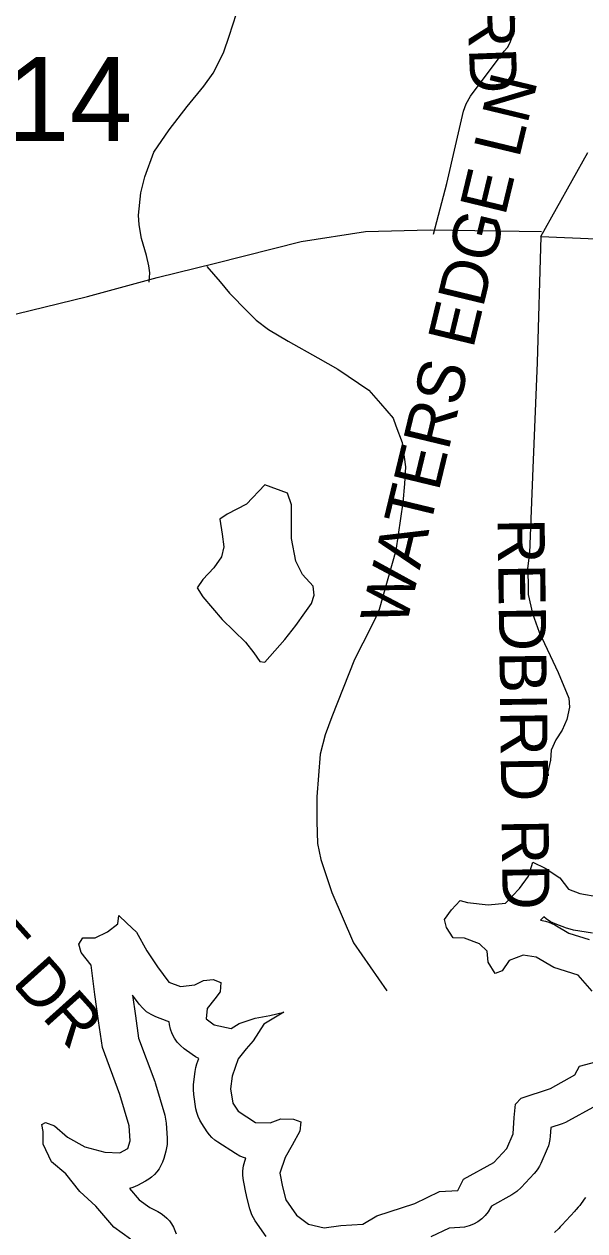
# Model space of a CAD drawing. Extents: x 1950930 to 2061844, y 904556 to 1017002.
# Drawn here: x 1972580 to 1973712, y 998263 to 1000699 of the extents above; entities that cross this region are included whole.
import ezdxf

# ---------------------------------------------------------------- set-up
doc = ezdxf.new("R2010")
doc.units = 0
for name, color, linetype in [('Exist Hydrographic Buffer Line', 7, 'Continuous'), ('Exist Hydrographic Lake Shore', 7, 'Continuous'), ('Exist Hydrographic Misc Water Feature', 7, 'Continuous'), ('Exist Road Non-System Type 51', 7, 'Continuous'), ('Exist Road Non-System Type 51 Label', 7, 'Continuous'), ('Exist Road Secondary Type 51 Attributed', 7, 'Continuous'), ('Exist Road Secondary Type 51 Number Label', 7, 'Continuous')]:
    doc.layers.add(name, color=color, linetype=linetype)

msp = doc.modelspace()

# ---------------------------------------------------------------- linework, layer by layer
at = {"layer": 'Exist Hydrographic Buffer Line'}
for points in [[(1973727.8, 998863.4), (1973689.7, 998869.9), (1973682.6, 998871.5), (1973675.6, 998873.8), (1973652.8, 998882.5), (1973643.3, 998886.9), (1973634.6, 998892.5), (1973629.6, 998896.7), (1973622.9, 998889.8), (1973626.4, 998889.2), (1973633, 998887.8), (1973639.4, 998885.8), (1973645.6, 998883.3), (1973651.5, 998880.2), (1973680.3, 998863.6), (1973721.4, 998850.8)], [(1973068.6, 998251.5), (1973046.8, 998283.1), (1973043.3, 998288.8), (1973040.2, 998294.8), (1973037.7, 998301.1), (1973035.8, 998307.5), (1973029.3, 998333.7), (1973028.9, 998335.4), (1973028.5, 998337.1), (1973023, 998364.4), (1973021.7, 998374.2), (1973021.8, 998384.1), (1973023.1, 998394), (1973025.7, 998403.5), (1973027.7, 998409.4), (1973025, 998410.1), (1973015.6, 998413.7), (1973006.8, 998418.6), (1972971.4, 998441.5), (1972965.2, 998446), (1972959.5, 998451.1), (1972954.3, 998456.7), (1972949.7, 998462.9), (1972938.8, 998479.2), (1972934.7, 998486.3), (1972931.3, 998493.7), (1972928.8, 998501.5), (1972927.1, 998509.4), (1972922.8, 998537.8), (1972921.9, 998548.1), (1972922.5, 998558.5), (1972925.7, 998584.6), (1972927.1, 998592.3), (1972929.2, 998599.7), (1972933, 998610.7), (1972926.3, 998614.2), (1972919.8, 998618.5), (1972903.5, 998630.4), (1972896, 998636.7), (1972889.4, 998643.9), (1972883.8, 998651.9), (1972879.3, 998660.6), (1972875.9, 998669.7), (1972873.8, 998679.3), (1972873.3, 998684.9), (1972868.9, 998686.2), (1972846, 998695), (1972836.4, 998699.4), (1972827.5, 998705.2), (1972819.6, 998712.1), (1972812.7, 998720.1), (1972798.9, 998738.5), (1972804.8, 998697.1), (1972811.2, 998651.8), (1972843.8, 998564.5), (1972844.7, 998561.9), (1972845.5, 998559.4), (1972864, 998496.1), (1972865.9, 998488.3), (1972866.9, 998480.4), (1972869.1, 998449.8), (1972869.2, 998443.3), (1972868.8, 998436.8), (1972867.9, 998430.3), (1972866.4, 998423.9), (1972862, 998408.7), (1972859.6, 998401.5), (1972856.5, 998394.7), (1972852.7, 998388.2), (1972848.2, 998382.1), (1972843.2, 998376.5), (1972837.7, 998371.4), (1972831.7, 998366.9), (1972825.2, 998363.1), (1972808.9, 998354.4), (1972799.9, 998350.3), (1972793.1, 998348.3), (1972812.2, 998325.7), (1972834.2, 998310.1), (1972850.4, 998301.5), (1972856.9, 998297.7), (1972862.9, 998293.3), (1972868.4, 998288.3), (1972873.4, 998282.8), (1972877.8, 998276.9), (1972881.7, 998270.5), (1972884.8, 998263.7), (1972887.3, 998256.7)], [(1973728.4, 998512), (1973679.4, 998484.7), (1973673.2, 998481.6), (1973666.7, 998479.1), (1973643.8, 998471.5), (1973642.6, 998453.7), (1973641.9, 998447.2), (1973640.6, 998440.7), (1973638.8, 998434.4), (1973636.3, 998428.2), (1973623.3, 998398.8), (1973620.6, 998393.3), (1973617.4, 998388.1), (1973613.8, 998383.1), (1973609.9, 998378.4), (1973583.7, 998350.1), (1973574.9, 998341.9), (1973564.9, 998335.3), (1973523.6, 998312.4), (1973522, 998309.4), (1973517, 998301.2), (1973511, 998293.7), (1973504.1, 998287), (1973496.3, 998281.2), (1973487.9, 998276.5), (1973479, 998272.9), (1973469.6, 998270.5), (1973460.1, 998269.3), (1973438.2, 998268), (1973401.3, 998250.4)], [(1973713.4, 998330.4), (1973711, 998326.5), (1973708.4, 998322.8), (1973704.8, 998317.8), (1973702.1, 998314.1), (1973699.2, 998310.6), (1973695.2, 998305.9), (1973693.7, 998304.2), (1973692.2, 998302.5), (1973666, 998274.1), (1973662.9, 998270.9), (1973659.7, 998267.8), (1973650.9, 998259.6)]]:
    msp.add_lwpolyline(points, dxfattribs=at)
at = {"layer": 'Exist Hydrographic Lake Shore'}
for points in [[(1973726.9, 998746.5), (1973699.1, 998779.2), (1973650.1, 998794.5), (1973614.1, 998815.2), (1973588, 998819.6), (1973559.6, 998808.7), (1973545.5, 998787.9), (1973531.3, 998782.5), (1973517.1, 998805.4), (1973515, 998827.2), (1973499.7, 998842.5), (1973469.2, 998853.4), (1973446.3, 998854.5), (1973433.2, 998875.2), (1973428.9, 998891.5), (1973443.1, 998911.1), (1973460.5, 998929.7), (1973475.7, 998925.3), (1973517.1, 998921), (1973552, 998924.2), (1973580.3, 998953.7), (1973598.9, 998978.7), (1973607.6, 999007.1), (1973632.6, 998995.1), (1973662, 998975.5), (1973679.5, 998952.6), (1973702.4, 998943.9), (1973740.5, 998937.3)], [(1972618.8, 998438), (1972618.8, 998463), (1972615.6, 998477.2), (1972623.2, 998481.6), (1972641.7, 998475), (1972667.9, 998452.1), (1972702.7, 998432.5), (1972743, 998421.6), (1972773.5, 998420.5), (1972789.9, 998429.2), (1972794.2, 998444.5), (1972792.1, 998475), (1972773.5, 998538.3), (1972738.1, 998633.1), (1972730.5, 998686.5), (1972722.9, 998740), (1972715.8, 998798.8), (1972695.1, 998825), (1972690.7, 998841.4), (1972698.4, 998854.4), (1972723.4, 998854.4), (1972748.5, 998866.4), (1972769.2, 998882.8), (1972771.4, 998899.1), (1972787.7, 998883.9), (1972807.3, 998865.4), (1972828, 998828.3), (1972849.8, 998795.6), (1972872.7, 998765), (1972895.6, 998756.3), (1972925, 998759.6), (1972942.4, 998768.3), (1972962, 998770.5), (1972977.3, 998764), (1972976.2, 998745.4), (1972965.3, 998731.2), (1972950, 998711.6), (1972947.9, 998690.9), (1972964.2, 998678.9), (1972998, 998671.3), (1973014.3, 998681.1), (1973047, 998692), (1973076.4, 998697.5), (1973104.8, 998704), (1973064.4, 998680), (1973042.7, 998646.2), (1973028.5, 998629.9), (1973012.2, 998610.2), (1973000.2, 998575.3), (1972996.9, 998549.2), (1973001.3, 998520.8), (1973012.2, 998504.5), (1973047.6, 998481.6), (1973077, 998480.5), (1973098.8, 998489.2), (1973123.8, 998488.1), (1973139.1, 998482.7), (1973136.9, 998464.1), (1973121.6, 998435.8), (1973107.5, 998410.7), (1973096.6, 998379.1), (1973102, 998351.8), (1973108.6, 998325.7), (1973130.4, 998294.1), (1973154.3, 998276.6), (1973185.9, 998269), (1973219.7, 998273.3), (1973264.4, 998276.6), (1973292.7, 998293), (1973369, 998318), (1973419.1, 998342)], [(1973419.1, 998342), (1973455.6, 998344.2), (1973467.6, 998367.1), (1973528.6, 998400.9), (1973554.7, 998429.2), (1973567.8, 998458.7), (1973570, 998491.4), (1973572.2, 998518.7), (1973584.1, 998530.6), (1973643, 998550.3), (1973692, 998577.5), (1973701.8, 998595), (1973734.5, 998603.7)], [(1972794.8, 998246.1), (1972761, 998270.1), (1972725.1, 998312.6), (1972692.4, 998342), (1972664.6, 998378), (1972635.2, 998402), (1972618.8, 998438)]]:
    msp.add_lwpolyline(points, dxfattribs=at)
at = {"layer": 'Exist Hydrographic Misc Water Feature'}
msp.add_lwpolyline([(1973066.2, 999768.7), (1973029.1, 999729.9), (1972990.3, 999709.6), (1972975.1, 999699.5), (1972980.1, 999669.1), (1972983.5, 999643.8), (1972978.4, 999623.5), (1972963.3, 999601.5), (1972941.3, 999577.9), (1972929.5, 999561), (1972941.3, 999542.4), (1972980.1, 999496.8), (1973027.4, 999451.2), (1973044.3, 999429.3), (1973056.1, 999412.4), (1973066.2, 999410.7), (1973076.3, 999422.5), (1973106.7, 999456.3), (1973128.7, 999485), (1973147.2, 999510.3), (1973160.7, 999528.9), (1973165.8, 999545.8), (1973164.1, 999564.4), (1973142.2, 999588), (1973128.7, 999615), (1973120.2, 999660.6), (1973120.2, 999697.8), (1973120.2, 999728.2), (1973111.8, 999751.8)], close=True, dxfattribs=at)
at = {"layer": 'Exist Road Non-System Type 51'}
for points in [[(1972832.9, 1000178.2), (1972833.9, 1000196.8), (1972832.2, 1000210.6), (1972827.4, 1000231.8), (1972816.9, 1000265.9), (1972812.8, 1000293.5), (1972811.1, 1000313), (1972816, 1000358.5), (1972824.1, 1000390.2), (1972842, 1000440.5), (1972872.9, 1000485.2), (1972909.5, 1000532.3), (1972942.8, 1000573.8), (1972962.2, 1000599.8), (1972976.1, 1000627.4), (1972983.4, 1000642.8), (1972994.4, 1000674.5), (1973009, 1000720)], [(1973407, 1000274.9), (1973433.6, 1000377.1), (1973451.1, 1000453), (1973467.4, 1000523.1), (1973472.8, 1000538.2), (1973481.8, 1000553.1), (1973549.8, 1000644.2), (1973556, 1000651.6), (1973560.6, 1000660.6), (1973564.1, 1000669.1), (1973567.2, 1000677.3), (1973568, 1000686.2), (1973570.9, 1000710.8)], [(1973623.5, 1000269.9), (1973718.4, 1000439.4)], [(1973623.5, 1000269.9), (1973616.1, 1000015.9), (1973607.2, 999802.1), (1973600.4, 999631.7), (1973596.4, 999600.1), (1973597.8, 999572.5), (1973597.8, 999547.5), (1973607, 999509.3), (1973620.1, 999471.2), (1973658.2, 999389.6), (1973680, 999338.2), (1973681.2, 999319.8), (1973676, 999294.8), (1973666.9, 999273.8), (1973653.6, 999254.1), (1973644.5, 999233), (1973643.1, 999213.2), (1973637.9, 999189.6), (1973638.1, 999181.6)], [(1973623.5, 1000269.9), (1973735.4, 1000265.3), (1973908.5, 1000248.5)], [(1972949.2, 1000209.5), (1972976, 1000178.6), (1972994.9, 1000155.5), (1973030.9, 1000118.6), (1973048.9, 1000101.5), (1973073.8, 1000082.6), (1973113.1, 1000058.6), (1973173.1, 1000025.2), (1973213.4, 1000002.1), (1973275.9, 999960.1), (1973299.9, 999932.7), (1973325.6, 999903.6), (1973330.8, 999888.1), (1973343.2, 999853.9), (1973350, 999805), (1973348.4, 999770.8), (1973344.9, 999733), (1973330.8, 999636.2), (1973297.4, 999517.1), (1973290.5, 999501.6), (1973281.1, 999481.9), (1973247.6, 999415.9), (1973201.8, 999300.2), (1973188.1, 999264.2), (1973177.9, 999224.9), (1973174.4, 999182), (1973171, 999139.2), (1973171, 999089.4), (1973172.6, 999044.9), (1973179.5, 999012.3), (1973201.8, 998945.5), (1973245.5, 998844.4), (1973312.5, 998747.5)]]:
    msp.add_lwpolyline(points, dxfattribs=at)
at = {"layer": 'Exist Road Secondary Type 51 Attributed'}
msp.add_lwpolyline([(1972505.9, 1000099.8), (1972708.4, 1000148.7), (1972848.5, 1000187.6), (1972966.6, 1000216.3), (1973139.6, 1000260.2), (1973269.6, 1000280.5), (1973400.4, 1000283.8), (1973624.8, 1000280.5)], dxfattribs=at)

# ---------------------------------------------------------------- texts
at = {"layer": 'Exist Road Non-System Type 51 Label'}
for s, rotation, p in [('  CRAWLEY RD', 272.1703, (1973447, 1001474.5)), ('  WATERS EDGE LN', 76.4149, (1973334.1, 999410.6)), ('  REDBIRD RD', 270.7634, (1973535.2, 999771.4)), ('  ROCK POINTE DR', 311.9107, (1971897.7, 999492.2))]:
    msp.add_text(s, height=95, rotation=rotation, dxfattribs=at).set_placement(p)
at = {"layer": 'Exist Road Secondary Type 51 Number Label'}
msp.add_text('1314', height=170, dxfattribs=at).set_placement((1972292.8, 1000462.6))

doc.saveas('drawing.dxf')
